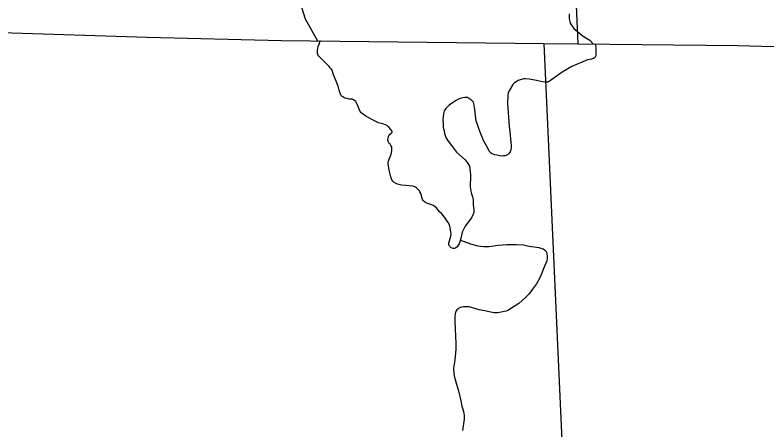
# Model space of a CAD drawing. Extents: x 1084508 to 1142749, y 1057638 to 1093403.
# Drawn here: x 1118117 to 1119569, y 1077020 to 1077821 of the extents above; entities that cross this region are included whole.
import ezdxf

# ---------------------------------------------------------------- set-up
doc = ezdxf.new("R2010")
doc.units = 0
for name, color, linetype in [('Level 2', 7, 'Continuous'), ('Level 35', 7, 'Continuous'), ('Level 5', 7, 'Continuous')]:
    doc.layers.add(name, color=color, linetype=linetype)

msp = doc.modelspace()

# ---------------------------------------------------------------- linework, layer by layer
at = {"layer": 'Level 2'}
msp.add_lwpolyline([(1117587.2, 1077803.7), (1118372, 1077778.6), (1118631.2, 1077772.2), (1119138.2, 1077766.4), (1119203.4, 1077765.7), (1119511.9, 1077762.1), (1119983.7, 1077749.6), (1120730.1, 1077735.7)], dxfattribs=at)
at = {"layer": 'Level 35'}
for points in [[(1118659.8, 1077869.9), (1118677.2, 1077813.5), (1118700.7, 1077771.4)], [(1119186.7, 1077823.7), (1119186.7, 1077814.7), (1119188.6, 1077805.3), (1119196.2, 1077795.4), (1119214, 1077780.3), (1119226.7, 1077772.8), (1119233.5, 1077765.3)], [(1118786.9, 1077630.9), (1118785, 1077632.6), (1118782.1, 1077637.5), (1118779.2, 1077644.7), (1118776, 1077651.9), (1118774.6, 1077653.9), (1118772.1, 1077656), (1118770.1, 1077657.7), (1118767.8, 1077658.7), (1118765.4, 1077658.9), (1118762.2, 1077658.9), (1118758.5, 1077659.7), (1118754.5, 1077660.5), (1118752, 1077661.8), (1118748.5, 1077663.7), (1118746.1, 1077666.4), (1118744.5, 1077670.1), (1118742.7, 1077675.9), (1118740.5, 1077684), (1118736.8, 1077693.7), (1118732.1, 1077705.6), (1118729.2, 1077714.4), (1118728.1, 1077716.4), (1118726.3, 1077718.6), (1118722.6, 1077722.3), (1118709, 1077736.1), (1118706.6, 1077738.3), (1118704.7, 1077740.1), (1118703, 1077742), (1118701.9, 1077743.7), (1118701.3, 1077745.6), (1118701.2, 1077747.6), (1118701.1, 1077752.6), (1118701.8, 1077756.8), (1118702.3, 1077760.2), (1118704.1, 1077765.1), (1118705.7, 1077769.5), (1118706.3, 1077771.9)], [(1119237.7, 1077764.6), (1119238.2, 1077756), (1119238.2, 1077747.6), (1119238.1, 1077743.7), (1119237.7, 1077741.2), (1119237.1, 1077739.5), (1119235.8, 1077738.3), (1119233.7, 1077737.1), (1119230.2, 1077735.8), (1119222.6, 1077734.4), (1119192.1, 1077722), (1119173.1, 1077711), (1119151, 1077694.9), (1119148.8, 1077693.3), (1119146.8, 1077691.9), (1119145.2, 1077691.4), (1119142.8, 1077691.2), (1119140.4, 1077691.2), (1119135.3, 1077692.4), (1119120.8, 1077695.3), (1119109.7, 1077697.4), (1119102.3, 1077698.2), (1119099.4, 1077698), (1119092.5, 1077696.1), (1119088.3, 1077694.5), (1119084.4, 1077692.4), (1119081.2, 1077690.3), (1119078, 1077687.1), (1119073.5, 1077679.5), (1119069.3, 1077671.8), (1119068.3, 1077665.6), (1119067.9, 1077650.3), (1119071.2, 1077606.7), (1119072.5, 1077595.4), (1119074.8, 1077568.5), (1119074.8, 1077564.5), (1119074.3, 1077560.8), (1119072.7, 1077556.9), (1119069.9, 1077553.2), (1119067.7, 1077551.3), (1119064.8, 1077550.2), (1119062.7, 1077549.5), (1119059.5, 1077549.2), (1119055.8, 1077548.9), (1119052.9, 1077549.4), (1119050.6, 1077549.7), (1119047.3, 1077550.7), (1119043.2, 1077551.5), (1119038.4, 1077553.2), (1119036.5, 1077554.2)], [(1119036.5, 1077554.2), (1119034.2, 1077556.1), (1119032.6, 1077558.6), (1119030.4, 1077562.6), (1119027.8, 1077567.6), (1119021.5, 1077578.8), (1119015.2, 1077595.1), (1119008.5, 1077613), (1119007.4, 1077616.8), (1119005.7, 1077626.7), (1119004.5, 1077638.7), (1119002.9, 1077650.3), (1119002, 1077652.8), (1119000.8, 1077654.5), (1118998.7, 1077656.3), (1118996.9, 1077657.7), (1118995.3, 1077659), (1118993.4, 1077660.3), (1118990.9, 1077661.6), (1118988.2, 1077661.6), (1118985.3, 1077661.6), (1118978.2, 1077660.6), (1118973.1, 1077658.6), (1118968.4, 1077656), (1118961.5, 1077651.6), (1118955.1, 1077647), (1118951.2, 1077643.3), (1118949, 1077640.5), (1118945.7, 1077636.2), (1118944.8, 1077633.6), (1118944, 1077629.7), (1118943.6, 1077625.1), (1118943, 1077618), (1118943.3, 1077609.8), (1118943.8, 1077604.9), (1118945.3, 1077597.5), (1118946.1, 1077592.5), (1118947.2, 1077588.3), (1118948.6, 1077585), (1118953.3, 1077577.4), (1118959.7, 1077569), (1118969.6, 1077556.1), (1118986.3, 1077541.5), (1118990, 1077536.7), (1118992.6, 1077532.8), (1118994.2, 1077529.6), (1118995.1, 1077525.2), (1118995.9, 1077517.7), (1118996.3, 1077513.9), (1118996.3, 1077507.2), (1118995.8, 1077493.5), (1118995.9, 1077490)], [(1118901.5, 1077473.2), (1118900.7, 1077476.9), (1118898.8, 1077480), (1118897.6, 1077481.7), (1118896, 1077483.7), (1118894.1, 1077485.8), (1118892.3, 1077487.7), (1118890.1, 1077489), (1118888.8, 1077489.8), (1118885.1, 1077490.6), (1118878.3, 1077491.7), (1118862.9, 1077493), (1118855.6, 1077494.8), (1118852.7, 1077495.9), (1118848.7, 1077498), (1118846.2, 1077500.4), (1118844.7, 1077502.7), (1118842.6, 1077508.5), (1118839.1, 1077521.8), (1118837.6, 1077533.8), (1118837.6, 1077536), (1118837.8, 1077539.2), (1118839.4, 1077543.1), (1118841.3, 1077547.1), (1118842.9, 1077552.6), (1118843.7, 1077555.8), (1118844.4, 1077558.9), (1118844.5, 1077561.8), (1118844.2, 1077565.2), (1118843.6, 1077567.1), (1118842.5, 1077569.3), (1118841, 1077571.8), (1118839.6, 1077573), (1118837.5, 1077577.2), (1118837.3, 1077578), (1118836.8, 1077580.3), (1118836.8, 1077581.1), (1118837.1, 1077583.5), (1118837.8, 1077586.9), (1118839.6, 1077589.6), (1118843.4, 1077593.2), (1118845, 1077595.1), (1118845, 1077596.2), (1118844.4, 1077597.7), (1118842.6, 1077600.3), (1118838.8, 1077604.8), (1118835.2, 1077607.7), (1118828.8, 1077610.4), (1118818.5, 1077613.1), (1118808.2, 1077618.1), (1118794, 1077626.2), (1118786.9, 1077630.9)], [(1118995.9, 1077490), (1118996.4, 1077484.8), (1118997.1, 1077481.1), (1118998.2, 1077476.1), (1119000.1, 1077470.1), (1119001.2, 1077464.7), (1119001.7, 1077454.5), (1119002.7, 1077445), (1119002.7, 1077441.5), (1119001.9, 1077438.1), (1118998.3, 1077429.6), (1118986.3, 1077413.8), (1118980.5, 1077402), (1118977.9, 1077389.5), (1118974.2, 1077379.5), (1118970.5, 1077374), (1118967.8, 1077371.8), (1118965.2, 1077370.8), (1118963, 1077370.8), (1118961.2, 1077371), (1118959.3, 1077371.8), (1118956.8, 1077373.4), (1118956.2, 1077374.7), (1118955.4, 1077375.9), (1118954.7, 1077378.2), (1118954.6, 1077380.5), (1118955.9, 1077385.1), (1118957.3, 1077389.6), (1118958.4, 1077394), (1118958.8, 1077398.8), (1118958.4, 1077402.8), (1118956.4, 1077413.6), (1118955.4, 1077416.5), (1118953.8, 1077420.1), (1118951.5, 1077423.5), (1118948.6, 1077426.8), (1118945.9, 1077430.7), (1118941.1, 1077437.1), (1118936.1, 1077441.6), (1118930.6, 1077448.7), (1118928.2, 1077451), (1118924.7, 1077453.6), (1118919.8, 1077455.5), (1118913.6, 1077457.4), (1118909.7, 1077459.2), (1118906.6, 1077461), (1118905, 1077462.9), (1118903.4, 1077465.3), (1118902.1, 1077468.9), (1118901.5, 1077473.2)], [(1118976.9, 1077386.6), (1118996.6, 1077379.2), (1119010.3, 1077375.7), (1119015.9, 1077374.8), (1119021.9, 1077374.3), (1119032.4, 1077374.3), (1119050, 1077377.1), (1119066.5, 1077378.5), (1119085.3, 1077378.5), (1119098.7, 1077377.6), (1119106.6, 1077375.7), (1119114.3, 1077374.3), (1119123.8, 1077373.2), (1119128.2, 1077372.5), (1119134.2, 1077370.8), (1119137, 1077369.7), (1119139.3, 1077368.1), (1119140.9, 1077366.4), (1119143.3, 1077363), (1119143.9, 1077359.9), (1119144.6, 1077356), (1119144.6, 1077352), (1119143.7, 1077346.9), (1119139.5, 1077336.2), (1119130.7, 1077315.4), (1119123.5, 1077302.3), (1119116.3, 1077291.7), (1119109.4, 1077282.8), (1119102.7, 1077275.6), (1119089.9, 1077264.5), (1119068.6, 1077251), (1119065.1, 1077249.6), (1119061.6, 1077248.7), (1119055.6, 1077247.6), (1119048.6, 1077246.6), (1119042.1, 1077246.6), (1119032.1, 1077248), (1119024.2, 1077249.9), (1119013.1, 1077252), (1119005, 1077254.5), (1119000.1, 1077255.9), (1118993.6, 1077258.2), (1118991.1, 1077258.2), (1118986.7, 1077258.2), (1118982.7, 1077258.2), (1118979.9, 1077257.5), (1118976.5, 1077256.4), (1118973.9, 1077255.2), (1118971.6, 1077253.4), (1118969.7, 1077252)], [(1118969.7, 1077252), (1118968.6, 1077250.3), (1118967.9, 1077248.7), (1118966.9, 1077245), (1118966.2, 1077238.7), (1118966, 1077229.4), (1118967.2, 1077200.9), (1118968.1, 1077187.6), (1118967.9, 1077176), (1118966, 1077154.9), (1118963.7, 1077139.8), (1118963.7, 1077136.8), (1118965.1, 1077124.7), (1118966.7, 1077117.5), (1118968.8, 1077110.3), (1118973.2, 1077095.9), (1118977.6, 1077076.2), (1118979.5, 1077066.2), (1118981.3, 1077060.4), (1118982.7, 1077056), (1118984.3, 1077047.9), (1118984.3, 1077045.1), (1118984.3, 1077040.9), (1118980.9, 1077019.3)]]:
    msp.add_lwpolyline(points, dxfattribs=at)
at = {"layer": 'Level 5'}
for points in [[(1119130.9, 1079442.9), (1119203.4, 1077765.7)], [(1119138.2, 1077766.4), (1119215.1, 1076064), (1119217.1, 1076019.6)]]:
    msp.add_lwpolyline(points, dxfattribs=at)

doc.saveas('drawing.dxf')
